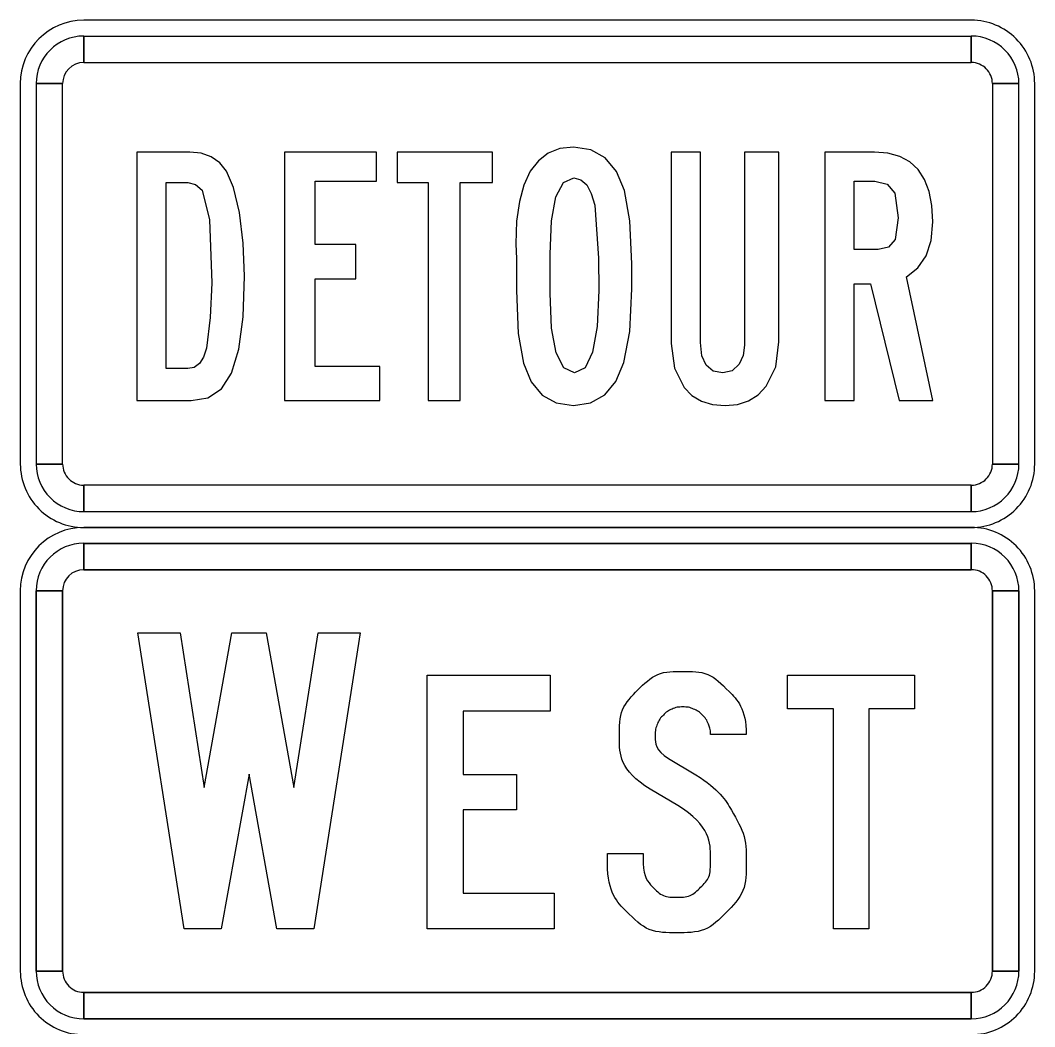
# Model space of a CAD drawing. Extents: x 10133 to 81668, y 5524 to 11018.
# Drawn here: x 24694 to 24794, y 8977.2 to 9076.4 of the extents above; entities that cross this region are included whole.
import ezdxf

# ---------------------------------------------------------------- set-up
doc = ezdxf.new("R2010")
doc.units = 0
doc.layers.add('DisAdjoinersText', color=7, linetype='Continuous')
doc.layers.add('DisPropROW', color=7, linetype='Continuous')

msp = doc.modelspace()

# ---------------------------------------------------------------- linework, layer by layer
at = {"layer": 'DisAdjoinersText'}
for p, q in [((24787.73, 9026.44), (24700.23, 9026.44)), ((24700.23, 9022.27), (24700.23, 9024.87)), ((24700.23, 9024.87), (24787.73, 9024.87)), ((24787.73, 9024.87), (24787.73, 9022.27)), ((24787.73, 9022.27), (24700.23, 9022.27)), ((24693.98, 9020.19), (24693.98, 8982.69)), ((24695.54, 9020.19), (24698.14, 9020.19)), ((24695.54, 8982.69), (24695.54, 9020.19)), ((24698.14, 9020.19), (24698.14, 8982.69)), ((24789.81, 9020.19), (24792.42, 9020.19)), ((24789.81, 8982.69), (24789.81, 9020.19)), ((24792.42, 9020.19), (24792.42, 8982.69)), ((24793.98, 8982.69), (24793.98, 9020.19)), ((24765.55, 9006.02), (24762.02, 9006.02)), ((24757.87, 9003.67), (24760.57, 9002.04)), ((24758.79, 8999.01), (24756.07, 9000.64)), ((24698.14, 8982.69), (24695.54, 8982.69)), ((24792.42, 8982.69), (24789.81, 8982.69)), ((24700.23, 8978), (24700.23, 8980.6)), ((24700.23, 8980.6), (24787.73, 8980.6)), ((24787.73, 8980.6), (24787.73, 8978)), ((24787.73, 8978), (24700.23, 8978))]:
    msp.add_line(p, q, dxfattribs=at)
for points in [[(24787.73, 9024.87), (24700.23, 9024.87), (24700.23, 9022.27), (24787.73, 9022.27), (24787.73, 9024.87), (24787.73, 9024.87)], [(24695.54, 9020.19), (24695.54, 8982.69), (24698.14, 8982.69), (24698.14, 9020.19), (24695.54, 9020.19), (24695.54, 9020.19)], [(24792.42, 8982.69), (24792.42, 9020.19), (24789.81, 9020.19), (24789.81, 8982.69), (24792.42, 8982.69), (24792.42, 8982.69)], [(24700.23, 8978), (24787.73, 8978), (24787.73, 8980.6), (24700.23, 8980.6), (24700.23, 8978), (24700.23, 8978)]]:
    msp.add_lwpolyline(points, close=True, dxfattribs=at)
for points in [[(24723.33, 9016.04), (24727.47, 9016.04), (24722.92, 8986.85), (24719.27, 8986.85), (24716.53, 9002.12), (24713.78, 8986.85), (24710.14, 8986.85), (24705.58, 9016.04), (24709.73, 9016.04), (24712.12, 9000.8), (24714.83, 9016.04), (24718.22, 9016.04), (24720.94, 9000.8), (24723.33, 9016.04)], [(24723.33, 9016.04), (24727.47, 9016.04), (24722.92, 8986.85), (24719.27, 8986.85), (24716.53, 9002.12), (24713.78, 8986.85), (24710.14, 8986.85), (24705.58, 9016.04), (24709.73, 9016.04), (24712.12, 9000.8), (24714.83, 9016.04), (24718.22, 9016.04), (24720.94, 9000.8), (24723.33, 9016.04)], [(24746.61, 8990.38), (24746.61, 8986.85), (24734.09, 8986.85), (24734.09, 9011.87), (24746.21, 9011.87), (24746.21, 9008.34), (24737.62, 9008.34), (24737.62, 9002.09), (24742.9, 9002.09), (24742.9, 8998.59), (24737.62, 8998.59), (24737.62, 8990.38), (24746.61, 8990.38)], [(24746.61, 8990.38), (24746.61, 8986.85), (24734.09, 8986.85), (24734.09, 9011.87), (24746.21, 9011.87), (24746.21, 9008.34), (24737.62, 9008.34), (24737.62, 9002.09), (24742.9, 9002.09), (24742.9, 8998.59), (24737.62, 8998.59), (24737.62, 8990.38), (24746.61, 8990.38)], [(24782.12, 9011.87), (24782.12, 9008.54), (24777.62, 9008.54), (24777.62, 8986.85), (24774.13, 8986.85), (24774.13, 9008.54), (24769.62, 9008.54), (24769.62, 9011.87), (24782.12, 9011.87)], [(24782.12, 9011.87), (24782.12, 9008.54), (24777.62, 9008.54), (24777.62, 8986.85), (24774.13, 8986.85), (24774.13, 9008.54), (24769.62, 9008.54), (24769.62, 9011.87), (24782.12, 9011.87)], [(24765.55, 9006.02), (24762.02, 9006.02)], [(24757.87, 9003.67), (24760.57, 9002.04)], [(24758.79, 8999.01), (24756.07, 9000.64)], [(24751.86, 8993.28), (24751.86, 8994.28), (24755.39, 8994.28), (24755.39, 8993.31)], [(24751.86, 8993.28), (24751.86, 8994.28), (24755.39, 8994.28), (24755.39, 8993.31)]]:
    msp.add_lwpolyline(points, dxfattribs=at)
for centre, radius, start, end in [((24700.23, 9020.19), 6.25, 90.0002, 179.9998), ((24787.73, 9020.19), 6.25, 360, 90.0002), ((24700.23, 9020.19), 4.69, 90.0002, 179.9998), ((24700.23, 9020.19), 4.69, 90.0002, 179.9998), ((24787.73, 9020.19), 4.69, 360, 90.0002), ((24787.73, 9020.19), 4.69, 360, 90.0002), ((24700.23, 9020.19), 2.08, 90.0002, 179.9998), ((24700.23, 9020.19), 2.08, 90.0002, 179.9998), ((24787.73, 9020.19), 2.08, 0, 90.0002), ((24787.73, 9020.19), 2.08, 0, 90.0002), ((24700.23, 8982.69), 6.25, 179.9998, 270.0001), ((24700.23, 8982.69), 4.69, 179.9998, 270.0001), ((24700.23, 8982.69), 4.69, 179.9998, 270.0001), ((24700.23, 8982.69), 2.08, 179.9998, 270.0001), ((24700.23, 8982.69), 2.08, 179.9998, 270.0001), ((24787.73, 8982.69), 4.69, 270.0001, 0.0003), ((24787.73, 8982.69), 2.08, 270.0001, 0.0003), ((24787.73, 8982.69), 6.25, 270.0001, 0.0003), ((24787.73, 8982.69), 4.69, 270.0001, 0.0003), ((24787.73, 8982.69), 2.08, 270.0001, 0.0003)]:
    msp.add_arc(centre, radius, start, end, dxfattribs=at)
for points in [[(24756.07, 9000.64), (24753.04, 9002.44), (24753.04, 9006.02), (24753.04, 9008.59), (24754.87, 9010.42), (24756.69, 9012.25), (24759.3, 9012.25), (24761.87, 9012.25), (24763.7, 9010.42), (24765.55, 9008.57), (24765.55, 9006.02)], [(24756.07, 9000.64), (24753.04, 9002.44), (24753.04, 9006.02), (24753.04, 9008.59), (24754.87, 9010.42), (24756.69, 9012.25), (24759.3, 9012.25), (24761.87, 9012.25), (24763.7, 9010.42), (24765.55, 9008.57), (24765.55, 9006.02)], [(24762.02, 9006.02), (24762.02, 9006.57), (24761.81, 9007.07), (24761.6, 9007.57), (24761.22, 9007.94), (24760.85, 9008.32), (24760.35, 9008.53), (24759.85, 9008.74), (24759.3, 9008.74), (24758.72, 9008.74), (24758.23, 9008.53), (24757.75, 9008.32), (24757.37, 9007.94), (24757, 9007.57), (24756.78, 9007.07), (24756.57, 9006.57), (24756.57, 9006.02), (24756.57, 9004.44), (24757.87, 9003.67)], [(24762.02, 9006.02), (24762.02, 9006.57), (24761.81, 9007.07), (24761.6, 9007.57), (24761.22, 9007.94), (24760.85, 9008.32), (24760.35, 9008.53), (24759.85, 9008.74), (24759.3, 9008.74), (24758.72, 9008.74), (24758.23, 9008.53), (24757.75, 9008.32), (24757.37, 9007.94), (24757, 9007.57), (24756.78, 9007.07), (24756.57, 9006.57), (24756.57, 9006.02), (24756.57, 9004.44), (24757.87, 9003.67)], [(24760.57, 9002.04), (24762.88, 9000.64), (24764.18, 8998.39), (24765.55, 8996.03), (24765.55, 8993.31), (24765.55, 8990.51), (24763.55, 8988.45), (24761.57, 8986.48), (24758.69, 8986.48), (24755.84, 8986.48), (24753.86, 8988.45), (24751.86, 8990.45), (24751.86, 8993.28)], [(24760.57, 9002.04), (24762.88, 9000.64), (24764.18, 8998.39), (24765.55, 8996.03), (24765.55, 8993.31), (24765.55, 8990.51), (24763.55, 8988.45), (24761.57, 8986.48), (24758.69, 8986.48), (24755.84, 8986.48), (24753.86, 8988.45), (24751.86, 8990.45), (24751.86, 8993.28)], [(24755.39, 8993.31), (24755.39, 8991.96), (24756.34, 8990.96), (24757.32, 8989.98), (24758.69, 8989.98), (24760.07, 8989.98), (24761.05, 8990.96), (24762.02, 8991.93), (24762.02, 8993.31), (24762.02, 8997.09), (24758.79, 8999.01)], [(24755.39, 8993.31), (24755.39, 8991.96), (24756.34, 8990.96), (24757.32, 8989.98), (24758.69, 8989.98), (24760.07, 8989.98), (24761.05, 8990.96), (24762.02, 8991.93), (24762.02, 8993.31), (24762.02, 8997.09), (24758.79, 8999.01)]]:
    msp.add_open_spline(points, degree=3, dxfattribs=at)
at = {"layer": 'DisPropROW'}
for p, q in [((24787.73, 9076.44), (24700.23, 9076.44)), ((24700.23, 9072.27), (24700.23, 9074.85)), ((24787.73, 9074.85), (24787.73, 9072.27)), ((24693.98, 9070.19), (24693.98, 9032.69)), ((24695.54, 9070.19), (24698.14, 9070.19)), ((24789.81, 9070.19), (24792.42, 9070.19)), ((24793.98, 9032.69), (24793.98, 9070.19)), ((24698.14, 9032.69), (24695.54, 9032.69)), ((24792.42, 9032.69), (24789.81, 9032.69)), ((24700.23, 9028.02), (24700.23, 9030.6)), ((24787.73, 9030.6), (24787.73, 9028.02)), ((24700.23, 9026.44), (24787.73, 9026.44))]:
    msp.add_line(p, q, dxfattribs=at)
for points in [[(24787.73, 9074.85), (24700.23, 9074.85), (24700.23, 9072.27), (24787.73, 9072.27), (24787.73, 9074.85)], [(24695.54, 9070.19), (24695.54, 9032.69), (24698.14, 9032.69), (24698.14, 9070.19), (24695.54, 9070.19)], [(24792.42, 9032.69), (24792.42, 9070.19), (24789.81, 9070.19), (24789.81, 9032.69), (24792.42, 9032.69)], [(24720.02, 9038.94), (24729.42, 9038.94), (24729.42, 9042.3), (24723.06, 9042.3), (24723.06, 9050.95), (24727.07, 9050.95), (24727.07, 9054.32), (24723.06, 9054.32), (24723.06, 9060.57), (24729.08, 9060.57), (24729.08, 9063.45), (24720.02, 9063.45)], [(24731.13, 9063.45), (24731.13, 9060.45), (24734.17, 9060.45), (24734.17, 9038.94), (24737.33, 9038.94), (24737.33, 9060.45), (24740.52, 9060.45), (24740.52, 9063.45)], [(24758.14, 9063.45), (24758.14, 9044.57), (24758.46, 9042.13), (24759.41, 9040.25), (24760.18, 9039.46), (24761.12, 9038.9), (24762.21, 9038.56), (24763.46, 9038.46), (24764.69, 9038.57), (24765.77, 9038.93), (24766.71, 9039.51), (24767.51, 9040.35), (24768.46, 9042.27), (24768.77, 9044.72), (24768.77, 9063.45), (24765.36, 9063.45), (24765.36, 9044.42), (24765.23, 9043.4), (24764.85, 9042.55), (24764.15, 9041.89), (24763.24, 9041.68), (24762.27, 9041.86), (24761.58, 9042.42), (24761.16, 9043.35), (24761.03, 9044.67), (24761.03, 9063.45)], [(24700.23, 9028.02), (24787.73, 9028.02), (24787.73, 9030.6), (24700.23, 9030.6), (24700.23, 9028.02)]]:
    msp.add_lwpolyline(points, close=True, dxfattribs=at)
for points in [[(24705.47, 9038.94), (24710.81, 9038.94), (24712.47, 9039.23), (24713.82, 9040.11), (24714.81, 9041.65), (24715.52, 9044.02), (24715.95, 9047.21), (24716.09, 9051.22), (24715.96, 9054.45), (24715.58, 9057.47), (24715, 9059.94), (24714.31, 9061.57), (24713.64, 9062.39), (24712.81, 9062.98), (24711.82, 9063.33), (24710.68, 9063.45), (24705.47, 9063.45), (24705.47, 9038.94)], [(24754.26, 9052.44), (24754.08, 9056.67), (24753.54, 9059.64), (24752.74, 9061.52), (24751.63, 9062.86), (24750.22, 9063.66), (24748.52, 9063.94), (24747.18, 9063.78), (24746.02, 9063.33), (24745.05, 9062.58), (24744.25, 9061.55), (24743.62, 9060.19), (24743.18, 9058.56), (24742.91, 9056.62), (24742.83, 9054.39), (24742.88, 9052.91), (24742.88, 9049.8), (24743.06, 9045.56), (24743.57, 9042.62), (24744.34, 9040.79), (24745.42, 9039.49), (24746.81, 9038.71), (24748.52, 9038.46), (24750.2, 9038.72), (24751.59, 9039.51), (24752.69, 9040.83), (24753.49, 9042.7), (24754.06, 9045.75), (24754.26, 9049.95), (24754.26, 9052.44)], [(24783.93, 9056.57), (24783.84, 9058.17), (24783.57, 9059.57), (24783.12, 9060.75), (24782.49, 9061.73), (24781.68, 9062.48), (24780.69, 9063.02), (24779.51, 9063.34), (24778.17, 9063.45), (24773.3, 9063.45), (24773.3, 9038.94), (24776.19, 9038.94), (24776.19, 9050.46), (24777.8, 9050.46), (24780.61, 9038.94), (24783.93, 9038.94), (24781.34, 9051.14), (24782.47, 9052.03), (24783.28, 9053.23), (24783.76, 9054.74), (24783.93, 9056.57)], [(24708.35, 9042.1), (24708.35, 9060.45), (24710.49, 9060.45), (24711.25, 9060.25), (24711.9, 9059.68), (24712.62, 9056.75), (24712.86, 9050.56), (24712.68, 9047.14), (24712.34, 9044.1), (24712.05, 9043.22), (24711.64, 9042.59), (24711.12, 9042.22), (24710.5, 9042.1), (24708.35, 9042.1)], [(24750.98, 9053), (24751, 9049.81), (24750.85, 9046.24), (24750.4, 9043.71), (24749.66, 9042.18), (24748.62, 9041.68), (24747.56, 9042.16), (24746.8, 9043.64), (24746.35, 9046.09), (24746.2, 9049.54), (24746.2, 9053.37), (24746.34, 9056.67), (24746.78, 9059.02), (24747.52, 9060.43), (24748.55, 9060.89), (24749.25, 9060.72), (24749.82, 9060.22), (24750.27, 9059.37), (24750.6, 9058.2), (24750.98, 9053)], [(24780.51, 9056.95), (24780.22, 9054.84), (24779.57, 9054.08), (24778.53, 9053.84), (24776.19, 9053.84), (24776.19, 9060.57), (24778.21, 9060.57), (24779.42, 9060.28), (24780.18, 9059.4), (24780.51, 9056.95)]]:
    msp.add_lwpolyline(points, dxfattribs=at)
for centre, radius, start, end in [((24700.23, 9070.19), 6.25, 90.0002, 179.9998), ((24787.73, 9070.19), 6.25, 0, 90.0002), ((24700.23, 9070.19), 4.69, 90.0002, 179.9998), ((24787.73, 9070.19), 4.69, 0, 90.0002), ((24700.23, 9070.19), 2.08, 90.0002, 179.9998), ((24787.73, 9070.19), 2.08, 0, 90.0002), ((24700.23, 9032.69), 6.25, 179.9998, 270.0001), ((24700.23, 9032.69), 4.69, 179.9998, 270.0001), ((24700.23, 9032.69), 2.08, 179.9998, 270.0001), ((24787.73, 9032.69), 6.25, 270.0001, 0.0003), ((24787.73, 9032.69), 4.69, 270.0001, 0.0003), ((24787.73, 9032.69), 2.08, 270.0001, 0.0003)]:
    msp.add_arc(centre, radius, start, end, dxfattribs=at)

doc.saveas('drawing.dxf')
